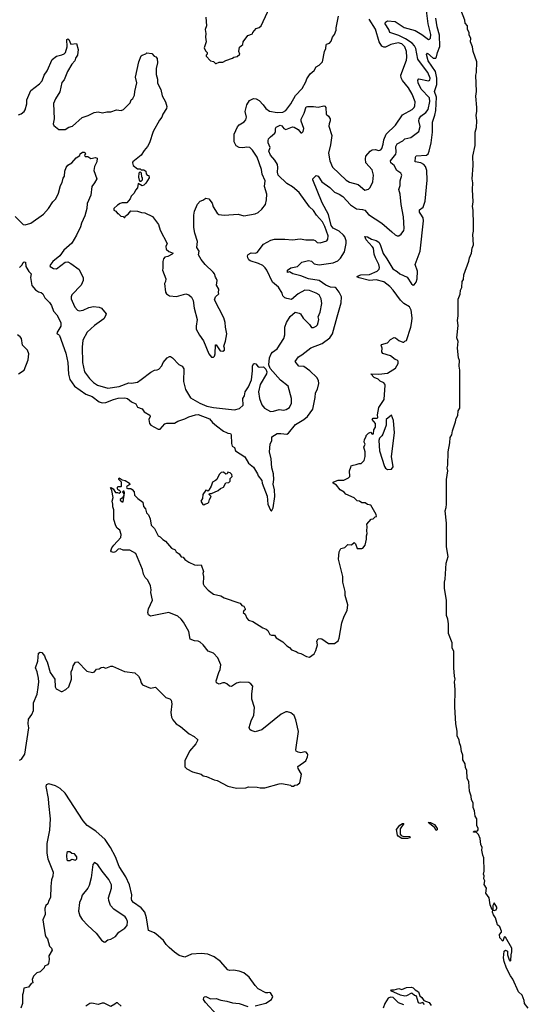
# Model space of a CAD drawing. Extents: x 1603745 to 1745082, y 385868 to 533966.
# Tile 645 of 646: x 1722159 to 1727504, y 480245 to 490599. Entities that reach past the tile are written whole.
import ezdxf

# ---------------------------------------------------------------- set-up
doc = ezdxf.new("R2010")
doc.units = 0

msp = doc.modelspace()

# ---------------------------------------------------------------- linework, layer by layer
at = {"layer": '0CON20XD'}
for points in [[(1722157, 487993), (1722185, 488020), (1722195, 488047), (1722205, 488052), (1722218, 488048), (1722222, 488005), (1722253, 487953), (1722278, 487925), (1722273, 487887), (1722287, 487805), (1722325, 487757), (1722355, 487737), (1722385, 487732), (1722403, 487715), (1722422, 487675), (1722473, 487625), (1722493, 487595), (1722514, 487535), (1722549, 487495), (1722590, 487415), (1722590, 487375), (1722550, 487305), (1722554, 487294), (1722568, 487288), (1722577, 487277), (1722642, 487092), (1722664, 486995), (1722673, 486873), (1722687, 486815), (1722736, 486746), (1722855, 486663), (1722919, 486635), (1722995, 486579), (1723025, 486569), (1723065, 486572), (1723145, 486606), (1723195, 486618), (1723262, 486622), (1723290, 486615), (1723332, 486582), (1723380, 486560), (1723398, 486525), (1723445, 486507), (1723468, 486475), (1723525, 486442), (1723530, 486425), (1723517, 486395), (1723524, 486354), (1723538, 486335), (1723615, 486292), (1723635, 486293), (1723685, 486350), (1723705, 486357), (1723785, 486358), (1723821, 486379), (1723895, 486402), (1723935, 486422), (1724005, 486445), (1724035, 486449), (1724155, 486402), (1724185, 486365), (1724228, 486328), (1724302, 486272), (1724332, 486258), (1724345, 486250), (1724375, 486248), (1724382, 486235), (1724384, 486144), (1724392, 486115), (1724415, 486100), (1724428, 486065), (1724525, 486002), (1724562, 485935), (1724615, 485892), (1724659, 485825), (1724664, 485804), (1724704, 485755), (1724707, 485725), (1724758, 485588), (1724768, 485505), (1724795, 485440), (1724805, 485430), (1724821, 485465), (1724839, 485585), (1724836, 485655), (1724823, 485715), (1724829, 485765), (1724826, 485824), (1724809, 485885), (1724802, 485982), (1724783, 486055), (1724792, 486135), (1724808, 486175), (1724808, 486212), (1724866, 486246), (1724905, 486249), (1724965, 486242), (1724985, 486252), (1725057, 486343), (1725146, 486394), (1725185, 486425), (1725238, 486505), (1725264, 486625), (1725268, 486675), (1725288, 486715), (1725303, 486773), (1725299, 486805), (1725281, 486835), (1725207, 486907), (1725145, 486951), (1725092, 486955), (1725054, 487005), (1725089, 487055), (1725124, 487076), (1725220, 487150), (1725336, 487195), (1725419, 487255), (1725446, 487294), (1725495, 487474), (1725539, 487621), (1725540, 487685), (1725516, 487735), (1725484, 487775), (1725473, 487783), (1725425, 487785), (1725375, 487806), (1725305, 487857), (1725194, 487875), (1725115, 487907), (1725028, 487928), (1724995, 487947), (1724975, 487942), (1724972, 487965), (1725009, 487991), (1725077, 488003), (1725125, 488049), (1725195, 488066), (1725225, 488059), (1725255, 488032), (1725305, 488022), (1725455, 488044), (1725503, 488065), (1725530, 488090), (1725572, 488158), (1725591, 488245), (1725590, 488275), (1725575, 488315), (1725562, 488335), (1725517, 488377), (1725455, 488407), (1725433, 488435), (1725405, 488551), (1725338, 488675), (1725239, 488915), (1725238, 488925), (1725275, 488960), (1725295, 488954), (1725335, 488895), (1725418, 488835), (1725467, 488785), (1725516, 488766), (1725555, 488741), (1725635, 488652), (1725699, 488609), (1725763, 488603), (1725785, 488595), (1725825, 488549), (1725965, 488461), (1726070, 488370), (1726106, 488336), (1726125, 488328), (1726145, 488328), (1726168, 488345), (1726195, 488382), (1726199, 488405), (1726192, 488525), (1726169, 488655), (1726158, 488765), (1726144, 488815), (1726156, 488854), (1726157, 488903), (1726176, 488965), (1726166, 488985), (1726124, 489014), (1726093, 489065), (1726058, 489095), (1726057, 489115), (1726111, 489185), (1726115, 489205), (1726112, 489265), (1726126, 489294), (1726185, 489325), (1726208, 489345), (1726268, 489362), (1726355, 489424), (1726368, 489475), (1726355, 489535), (1726358, 489555), (1726374, 489586), (1726427, 489625), (1726452, 489655), (1726471, 489739), (1726465, 489777), (1726380, 489870), (1726346, 489935), (1726343, 489965), (1726355, 489978), (1726455, 489956), (1726470, 489965), (1726473, 489985), (1726449, 490045), (1726402, 490102), (1726345, 490185), (1726321, 490295), (1726309, 490325), (1726285, 490353), (1726215, 490398), (1726145, 490433), (1726048, 490465), (1726038, 490495), (1726000, 490555), (1726005, 490575), (1726023, 490587), (1726105, 490581), (1726198, 490518), (1726315, 490486), (1726385, 490442), (1726455, 490392), (1726465, 490393), (1726475, 490405), (1726480, 490445), (1726451, 490555), (1726436, 490695)], [(1724215, 490138), (1724225, 490140), (1724255, 490153), (1724295, 490152), (1724325, 490170), (1724395, 490193), (1724410, 490205), (1724445, 490213), (1724472, 490235), (1724463, 490265), (1724469, 490311), (1724505, 490340), (1724508, 490365), (1724557, 490433), (1724605, 490450), (1724610, 490465), (1724645, 490508), (1724675, 490517), (1724697, 490535), (1724808, 490775)], [(1727504, 480205), (1727463, 480255), (1727462, 480285), (1727440, 480340), (1727402, 480375), (1727341, 480511), (1727316, 480545), (1727276, 480625), (1727251, 480695), (1727243, 480735), (1727250, 480805), (1727265, 480813), (1727286, 480805), (1727287, 480765), (1727303, 480713), (1727315, 480700), (1727322, 480705), (1727323, 480765), (1727332, 480798), (1727330, 480835), (1727265, 480951), (1727255, 480956), (1727249, 480951), (1727235, 480910), (1727204, 480944), (1727201, 480979), (1727222, 481005), (1727223, 481015), (1727205, 481058), (1727181, 481081), (1727159, 481155), (1727139, 481185), (1727129, 481215), (1727132, 481238), (1727145, 481231), (1727165, 481238), (1727175, 481255), (1727174, 481265), (1727145, 481313), (1727130, 481285), (1727130, 481245), (1727125, 481240), (1727105, 481292), (1727094, 481364), (1727075, 481390), (1727058, 481415), (1727064, 481465), (1727041, 481505), (1727048, 481545), (1727037, 481565), (1727040, 481595), (1727034, 481615), (1727040, 481645), (1727038, 481785), (1727025, 481815), (1727017, 481865), (1727019, 481895), (1727007, 481925), (1726999, 481989), (1726981, 482031), (1726960, 482050), (1726930, 482055), (1726932, 482065), (1726970, 482070), (1726979, 482081), (1726979, 482095), (1726965, 482125), (1726962, 482195), (1726947, 482225), (1726938, 482278), (1726924, 482314), (1726924, 482365), (1726907, 482395), (1726903, 482435), (1726888, 482485), (1726880, 482585), (1726863, 482623), (1726860, 482705), (1726844, 482735), (1726842, 482775), (1726818, 482815), (1726816, 482865), (1726802, 482905), (1726797, 482957), (1726780, 482995), (1726776, 483026), (1726756, 483065), (1726756, 483116), (1726741, 483195), (1726732, 483375), (1726735, 483555), (1726728, 483635), (1726735, 483665), (1726727, 483695), (1726722, 483785), (1726721, 483955), (1726704, 483994), (1726703, 484045), (1726666, 484145), (1726665, 484245), (1726660, 484295), (1726646, 484335), (1726645, 484495), (1726625, 484618), (1726625, 484685), (1726632, 484715), (1726641, 484885), (1726661, 484955), (1726645, 485055), (1726645, 485305), (1726630, 485435), (1726641, 485469), (1726644, 485505), (1726645, 485765), (1726658, 485855), (1726652, 485885), (1726658, 485915), (1726663, 486055), (1726681, 486149), (1726684, 486205), (1726702, 486235), (1726707, 486275), (1726740, 486370), (1726745, 486405), (1726762, 486438), (1726767, 486485), (1726783, 486515), (1726783, 486583), (1726786, 486915), (1726778, 486955), (1726781, 487015), (1726771, 487045), (1726761, 487145), (1726766, 487215), (1726752, 487255), (1726767, 487385), (1726761, 487435), (1726768, 487485), (1726768, 487662), (1726787, 487713), (1726792, 487755), (1726807, 487783), (1726810, 487845), (1726822, 487868), (1726828, 487915), (1726881, 488059), (1726887, 488095), (1726906, 488145), (1726913, 488195), (1726928, 488232), (1726921, 488339), (1726928, 488375), (1726927, 488445), (1726924, 488595), (1726917, 488635), (1726924, 488685), (1726918, 488815), (1726921, 488885), (1726913, 488925), (1726924, 489065), (1726923, 489165), (1726946, 489275), (1726945, 489415), (1726961, 489465), (1726963, 489535), (1726955, 489595), (1726964, 489635), (1726963, 489675), (1726953, 489795), (1726961, 489845), (1726954, 490015), (1726961, 490045), (1726962, 490155), (1726925, 490265), (1726918, 490315), (1726898, 490365), (1726899, 490405), (1726882, 490435), (1726882, 490465), (1726867, 490495), (1726866, 490535), (1726842, 490562), (1726839, 490595), (1726794, 490704)], [(1725114, 482626), (1725120, 482665), (1725087, 482725), (1725082, 482745), (1725165, 482807), (1725185, 482848), (1725188, 482868), (1725185, 482880), (1725170, 482895), (1725155, 482900), (1725115, 482891), (1725087, 482897), (1725066, 482906), (1725060, 482920), (1725090, 483115), (1725062, 483235), (1725043, 483283), (1725010, 483310), (1724975, 483322), (1724955, 483320), (1724906, 483295), (1724705, 483130), (1724635, 483111), (1724593, 483123), (1724576, 483136), (1724571, 483155), (1724593, 483227), (1724621, 483285), (1724627, 483365), (1724598, 483455), (1724600, 483510), (1724609, 483589), (1724589, 483615), (1724568, 483628), (1724475, 483634), (1724438, 483622), (1724385, 483588), (1724365, 483589), (1724335, 483616), (1724315, 483624), (1724295, 483624), (1724255, 483610), (1724227, 483625), (1724222, 483645), (1724250, 483735), (1724264, 483765), (1724274, 483814), (1724240, 483890), (1724197, 483937), (1724138, 483958), (1724086, 484026), (1724055, 484052), (1724035, 484064), (1723995, 484069), (1723951, 484085), (1723935, 484167), (1723879, 484265), (1723856, 484295), (1723822, 484325), (1723725, 484367), (1723535, 484326), (1723511, 484341), (1723506, 484365), (1723511, 484405), (1723553, 484495), (1723536, 484575), (1723539, 484605), (1723534, 484645), (1723505, 484707), (1723476, 484735), (1723458, 484768), (1723449, 484819), (1723378, 484985), (1723315, 485020), (1723245, 485022), (1723215, 485034), (1723195, 485031), (1723167, 485005), (1723145, 484996), (1723124, 485004), (1723118, 485015), (1723127, 485045), (1723147, 485075), (1723220, 485155), (1723224, 485185), (1723211, 485231), (1723183, 485253), (1723170, 485275), (1723149, 485345), (1723149, 485445), (1723138, 485475), (1723139, 485505), (1723130, 485535), (1723141, 485575), (1723127, 485647), (1723112, 485675), (1723115, 485680), (1723125, 485678), (1723142, 485665), (1723165, 485628), (1723188, 485628), (1723205, 485620), (1723220, 485635), (1723205, 485650), (1723195, 485650), (1723188, 485665), (1723188, 485682), (1723195, 485690), (1723225, 485690), (1723230, 485695), (1723227, 485735), (1723202, 485765), (1723200, 485775), (1723205, 485780), (1723235, 485762), (1723268, 485755), (1723312, 485725), (1723315, 485710), (1723285, 485692), (1723280, 485685), (1723283, 485673), (1723295, 485668), (1723325, 485668), (1723339, 485659), (1723360, 485635), (1723365, 485600), (1723400, 485565), (1723453, 485525), (1723460, 485480), (1723482, 485455), (1723493, 485415), (1723514, 485394), (1723530, 485350), (1723541, 485285), (1723575, 485247), (1723615, 485172), (1723635, 485162), (1723662, 485132), (1723692, 485115), (1723755, 485042), (1723792, 485025), (1723802, 485005), (1723835, 484982), (1723855, 484952), (1723875, 484948), (1723894, 484924), (1723935, 484893), (1723995, 484868), (1724025, 484862), (1724066, 484866), (1724089, 484795), (1724084, 484775), (1724090, 484745), (1724088, 484665), (1724099, 484645), (1724140, 484600), (1724195, 484557), (1724272, 484542), (1724308, 484518), (1724462, 484468), (1724475, 484462), (1724495, 484440), (1724513, 484433), (1724530, 484405), (1724530, 484395), (1724515, 484388), (1724507, 484365), (1724527, 484347), (1724546, 484306), (1724565, 484286), (1724610, 484270), (1724714, 484204), (1724750, 484190), (1724766, 484176), (1724788, 484135), (1724805, 484127), (1724835, 484127), (1724855, 484098), (1724925, 484058), (1724967, 484015), (1724996, 483996), (1725015, 483971), (1725065, 483956), (1725085, 483940), (1725115, 483933), (1725173, 483903), (1725205, 483896), (1725255, 483932), (1725271, 483965), (1725287, 484025), (1725280, 484065), (1725295, 484088), (1725315, 484093), (1725335, 484089), (1725405, 484040), (1725469, 484041), (1725505, 484068), (1725518, 484095), (1725545, 484258), (1725570, 484325), (1725601, 484385), (1725609, 484445), (1725594, 484494), (1725578, 484545), (1725579, 484585), (1725556, 484685), (1725556, 484745), (1725510, 484925), (1725518, 485005), (1725535, 485040), (1725575, 485048), (1725608, 485082), (1725645, 485078), (1725675, 485100), (1725687, 485087), (1725705, 485040), (1725755, 485038), (1725765, 485042), (1725788, 485075), (1725803, 485135), (1725803, 485173), (1725812, 485195), (1725808, 485225), (1725812, 485265), (1725807, 485295), (1725854, 485346), (1725875, 485352), (1725895, 485372), (1725910, 485375), (1725907, 485397), (1725850, 485495), (1725815, 485500), (1725789, 485519), (1725755, 485518), (1725730, 485535), (1725705, 485540), (1725675, 485570), (1725585, 485611), (1725569, 485629), (1725528, 485655), (1725488, 485705), (1725454, 485725), (1725454, 485735), (1725460, 485740), (1725505, 485756), (1725565, 485756), (1725615, 485780), (1725627, 485795), (1725624, 485855), (1725638, 485895), (1725644, 485906), (1725664, 485916), (1725695, 485920), (1725725, 485933), (1725747, 485933), (1725778, 485965), (1725790, 486005), (1725790, 486055), (1725777, 486105), (1725788, 486135), (1725780, 486155), (1725782, 486185), (1725800, 486215), (1725800, 486225), (1725825, 486252), (1725845, 486260), (1725865, 486240), (1725877, 486243), (1725882, 486285), (1725898, 486315), (1725897, 486353), (1725862, 486395), (1725875, 486408), (1725915, 486408), (1725922, 486415), (1725920, 486445), (1725935, 486520), (1725990, 486605), (1725999, 486755), (1725995, 486768), (1725985, 486780), (1725948, 486798), (1725925, 486818), (1725885, 486835), (1725850, 486875), (1725935, 486873), (1726025, 486881), (1726108, 486935), (1726138, 486985), (1726137, 487007), (1726125, 487020), (1726105, 487027), (1726055, 487065), (1725975, 487089), (1725964, 487105), (1725969, 487145), (1725957, 487175), (1725962, 487185), (1726025, 487202), (1726055, 487237), (1726096, 487256), (1726108, 487255), (1726145, 487226), (1726185, 487207), (1726195, 487208), (1726205, 487220), (1726225, 487224), (1726268, 487365), (1726280, 487425), (1726283, 487465), (1726273, 487543), (1726255, 487579), (1726195, 487615), (1726161, 487651), (1726085, 487756), (1726048, 487795), (1725985, 487844), (1725905, 487862), (1725835, 487857), (1725725, 487884), (1725703, 487895), (1725715, 487906), (1725745, 487916), (1725835, 487919), (1725915, 487956), (1725938, 487975), (1725941, 487995), (1725934, 488025), (1725897, 488095), (1725885, 488135), (1725877, 488195), (1725865, 488214), (1725801, 488285), (1725785, 488320), (1725815, 488316), (1725855, 488293), (1725907, 488277), (1725935, 488259), (1725949, 488235), (1725979, 488139), (1726018, 488085), (1726080, 487980), (1726125, 487952), (1726155, 487926), (1726230, 487890), (1726275, 487822), (1726295, 487808), (1726305, 487810), (1726325, 487838), (1726337, 487875), (1726341, 487955), (1726316, 488025), (1726368, 488165), (1726403, 488485), (1726400, 488515), (1726375, 488555), (1726362, 488575), (1726361, 488599), (1726401, 488629), (1726420, 488690), (1726441, 488911), (1726437, 489015), (1726425, 489055), (1726405, 489076), (1726375, 489093), (1726316, 489106), (1726317, 489153), (1726325, 489167), (1726435, 489175), (1726451, 489189), (1726462, 489215), (1726483, 489305), (1726496, 489415), (1726498, 489522), (1726523, 489595), (1726531, 489645), (1726538, 489785), (1726520, 489845), (1726542, 489918), (1726544, 489986), (1726529, 490055), (1726452, 490165), (1726436, 490234), (1726445, 490247), (1726503, 490193), (1726531, 490195), (1726541, 490209), (1726549, 490255), (1726573, 490317), (1726571, 490435), (1726545, 490525), (1726532, 490615)], [(1724195, 487050), (1724205, 487060), (1724214, 487086), (1724215, 487180), (1724225, 487180), (1724265, 487118), (1724295, 487112), (1724310, 487125), (1724312, 487145), (1724303, 487165), (1724322, 487218), (1724336, 487295), (1724321, 487365), (1724319, 487415), (1724304, 487465), (1724206, 487655), (1724216, 487684), (1724252, 487715), (1724247, 487727), (1724250, 487765), (1724227, 487807), (1724233, 487855), (1724227, 487875), (1724215, 487890), (1724206, 487926), (1724193, 487945), (1724107, 488025), (1724066, 488076), (1724038, 488125), (1724044, 488165), (1724022, 488205), (1724029, 488265), (1724000, 488355), (1723989, 488415), (1723989, 488545), (1723996, 488585), (1724029, 488661), (1724055, 488690), (1724082, 488702), (1724115, 488722), (1724145, 488717), (1724181, 488671), (1724193, 488633), (1724235, 488563), (1724252, 488552), (1724308, 488542), (1724455, 488554), (1724515, 488536), (1724635, 488558), (1724665, 488572), (1724703, 488605), (1724741, 488655), (1724754, 488705), (1724757, 488765), (1724732, 488845), (1724737, 488905), (1724707, 488975), (1724699, 489025), (1724653, 489155), (1724606, 489226), (1724577, 489255), (1724545, 489260), (1724505, 489252), (1724465, 489255), (1724434, 489274), (1724411, 489315), (1724413, 489395), (1724449, 489471), (1724465, 489492), (1724519, 489525), (1724534, 489545), (1724541, 489575), (1724529, 489635), (1724547, 489703), (1724575, 489750), (1724615, 489772), (1724645, 489768), (1724675, 489750), (1724717, 489705), (1724745, 489664), (1724785, 489639), (1724865, 489622), (1724925, 489626), (1724956, 489644), (1725009, 489715), (1725058, 489802), (1725126, 489875), (1725166, 489945), (1725175, 489976), (1725211, 490029), (1725254, 490066), (1725276, 490105), (1725305, 490122), (1725341, 490155), (1725363, 490265), (1725376, 490295), (1725380, 490335), (1725385, 490342), (1725415, 490352), (1725433, 490375), (1725446, 490414), (1725469, 490445), (1725485, 490490), (1725486, 490515), (1725511, 490635)], [(1724116, 490625), (1724121, 490535), (1724107, 490495), (1724116, 490455), (1724110, 490415), (1724117, 490367), (1724098, 490305), (1724113, 490273), (1724130, 490255), (1724130, 490235), (1724120, 490225), (1724120, 490215), (1724165, 490168), (1724195, 490158), (1724215, 490138)], [(1724825, 486483), (1724885, 486500), (1724935, 486494), (1724961, 486499), (1724995, 486520), (1725015, 486565), (1725015, 486615), (1724981, 486745), (1724899, 486809), (1724792, 486932), (1724778, 486968), (1724784, 487045), (1724800, 487085), (1724815, 487104), (1724865, 487139), (1724935, 487247), (1724947, 487285), (1724944, 487365), (1724964, 487415), (1725003, 487477), (1725055, 487522), (1725095, 487514), (1725109, 487505), (1725139, 487459), (1725204, 487395), (1725225, 487364), (1725245, 487362), (1725274, 487376), (1725288, 487392), (1725296, 487416), (1725303, 487445), (1725294, 487475), (1725316, 487524), (1725333, 487615), (1725327, 487665), (1725306, 487706), (1725275, 487725), (1725205, 487752), (1725154, 487756), (1725085, 487716), (1725015, 487658), (1724966, 487666), (1724945, 487676), (1724926, 487695), (1724916, 487725), (1724878, 487785), (1724815, 487839), (1724756, 487966), (1724740, 487990), (1724713, 488013), (1724667, 488037), (1724582, 488062), (1724567, 488075), (1724557, 488095), (1724553, 488115), (1724560, 488130), (1724591, 488149), (1724635, 488144), (1724655, 488151), (1724722, 488238), (1724799, 488281), (1724835, 488291), (1724945, 488290), (1725025, 488286), (1725105, 488294), (1725165, 488284), (1725246, 488286), (1725265, 488276), (1725286, 488256), (1725318, 488252), (1725387, 488273), (1725398, 488292), (1725401, 488325), (1725366, 488425), (1725340, 488475), (1725277, 488545), (1725245, 488592), (1725203, 488633), (1725095, 488782), (1725025, 488841), (1724965, 488878), (1724876, 488966), (1724869, 488995), (1724873, 489045), (1724867, 489075), (1724841, 489121), (1724795, 489175), (1724776, 489215), (1724790, 489255), (1724770, 489305), (1724769, 489325), (1724775, 489348), (1724793, 489367), (1724839, 489405), (1724848, 489425), (1724846, 489455), (1724855, 489470), (1724895, 489489), (1724914, 489484), (1724934, 489454), (1724955, 489446), (1725025, 489472), (1725045, 489470), (1725085, 489445), (1725115, 489409), (1725125, 489409), (1725137, 489425), (1725145, 489455), (1725117, 489533), (1725117, 489553), (1725149, 489615), (1725168, 489682), (1725182, 489688), (1725245, 489688), (1725295, 489679), (1725355, 489694), (1725365, 489691), (1725376, 489675), (1725380, 489605), (1725405, 489583), (1725421, 489555), (1725423, 489535), (1725411, 489505), (1725409, 489479), (1725440, 489380), (1725426, 489285), (1725403, 489195), (1725417, 489115), (1725445, 489049), (1725590, 488910), (1725625, 488892), (1725716, 488866), (1725785, 488808), (1725823, 488817), (1725842, 488835), (1725871, 488895), (1725879, 488965), (1725862, 489022), (1725797, 489095), (1725793, 489135), (1725798, 489165), (1725843, 489217), (1725865, 489229), (1725895, 489233), (1725935, 489222), (1725955, 489229), (1725966, 489245), (1725979, 489291), (1725985, 489335), (1726011, 489395), (1726109, 489491), (1726182, 489598), (1726285, 489654), (1726305, 489675), (1726313, 489695), (1726315, 489735), (1726285, 489815), (1726244, 489884), (1726181, 489961), (1726167, 489987), (1726165, 490015), (1726225, 490175), (1726229, 490205), (1726224, 490266), (1726207, 490315), (1726175, 490345), (1726135, 490357), (1726061, 490339), (1726005, 490310), (1725985, 490310), (1725965, 490321), (1725938, 490365), (1725898, 490498), (1725833, 490605)], [(1722145, 489598), (1722175, 489608), (1722205, 489633), (1722217, 489653), (1722234, 489716), (1722235, 489758), (1722275, 489856), (1722366, 489924), (1722396, 489955), (1722416, 490015), (1722448, 490062), (1722499, 490181), (1722544, 490216), (1722602, 490228), (1722625, 490239), (1722640, 490255), (1722659, 490315), (1722655, 490390), (1722665, 490398), (1722675, 490390), (1722695, 490342), (1722755, 490348), (1722772, 490285), (1722766, 490225), (1722746, 490194), (1722738, 490165), (1722708, 490132), (1722661, 490055), (1722625, 489967), (1722602, 489938), (1722580, 489840), (1722535, 489766), (1722513, 489717), (1722521, 489555), (1722511, 489505), (1722517, 489487)], [(1722517, 489487), (1722570, 489445), (1722635, 489446), (1722675, 489469), (1722715, 489479), (1722815, 489569), (1722879, 489591), (1722942, 489625), (1722985, 489629), (1723029, 489621), (1723075, 489632), (1723115, 489630), (1723175, 489653), (1723224, 489646), (1723248, 489655), (1723320, 489725), (1723329, 489755), (1723348, 489772), (1723366, 489805), (1723369, 489845), (1723391, 489935), (1723376, 489996), (1723412, 490155), (1723435, 490218), (1723445, 490227), (1723485, 490240), (1723495, 490250), (1723549, 490245), (1723572, 490215), (1723589, 490209), (1723602, 490192), (1723606, 490146), (1723593, 490085), (1723593, 490023), (1723606, 489975), (1723607, 489935), (1723625, 489896), (1723642, 489865), (1723657, 489797), (1723691, 489735), (1723706, 489686), (1723702, 489665), (1723662, 489605), (1723652, 489575), (1723627, 489543), (1723563, 489425), (1723522, 489305), (1723502, 489265), (1723466, 489225), (1723436, 489174), (1723348, 489105), (1723343, 489093), (1723352, 489065), (1723395, 489030), (1723425, 489030), (1723435, 489020), (1723465, 489020), (1723486, 489006), (1723488, 488978), (1723500, 488965), (1723515, 488960), (1723518, 488935), (1723485, 488880), (1723462, 488858), (1723445, 488852), (1723402, 488878), (1723395, 488830), (1723374, 488806), (1723360, 488775), (1723330, 488745), (1723320, 488715), (1723286, 488674), (1723235, 488673), (1723215, 488666), (1723185, 488650), (1723147, 488615), (1723147, 488597), (1723170, 488585), (1723185, 488560), (1723195, 488560), (1723222, 488532), (1723245, 488530), (1723255, 488520), (1723265, 488520), (1723272, 488538), (1723300, 488555), (1723325, 488588), (1723395, 488586), (1723440, 488570), (1723475, 488568), (1723555, 488529), (1723617, 488445), (1723634, 488385), (1723707, 488245), (1723696, 488214), (1723697, 488185), (1723725, 488160), (1723770, 488145), (1723762, 488135), (1723715, 488109), (1723685, 488103), (1723670, 488085), (1723664, 488056), (1723663, 487987), (1723658, 487965), (1723694, 487874), (1723692, 487845), (1723680, 487825), (1723692, 487735), (1723702, 487715), (1723734, 487694), (1723805, 487690), (1723905, 487717), (1723935, 487707), (1723965, 487680), (1723981, 487645), (1723994, 487565), (1724024, 487446), (1724012, 487375), (1724014, 487344), (1724050, 487280), (1724091, 487221), (1724146, 487085), (1724175, 487052), (1724195, 487050)], [(1722111, 488531), (1722195, 488446), (1722215, 488441), (1722275, 488460), (1722407, 488553), (1722461, 488615), (1722508, 488685), (1722538, 488715), (1722568, 488775), (1722586, 488855), (1722605, 488888), (1722616, 488934), (1722630, 488955), (1722632, 489008), (1722646, 489045), (1722665, 489071), (1722707, 489095), (1722752, 489148), (1722789, 489171), (1722795, 489190), (1722817, 489207), (1722836, 489206), (1722848, 489198), (1722850, 489185), (1722840, 489175), (1722845, 489162), (1722875, 489160), (1722905, 489138), (1722955, 489149), (1722972, 489142), (1722969, 489105), (1722944, 489056), (1722939, 489015), (1722970, 488925), (1722945, 488882), (1722918, 488845), (1722907, 488755), (1722867, 488665), (1722863, 488615), (1722843, 488535), (1722809, 488461), (1722799, 488421), (1722756, 488335), (1722705, 488250), (1722623, 488177), (1722582, 488115), (1722508, 488055), (1722474, 488015), (1722478, 488005), (1722513, 487983), (1722545, 487981), (1722635, 488049), (1722665, 488054), (1722697, 488037), (1722782, 487972), (1722826, 487885), (1722824, 487855), (1722805, 487806), (1722708, 487705), (1722699, 487685), (1722699, 487665), (1722709, 487639), (1722738, 487575), (1722765, 487544), (1722785, 487539), (1722825, 487543), (1722885, 487572), (1722935, 487582), (1722995, 487577), (1723018, 487565), (1723066, 487505), (1723062, 487485), (1723042, 487455), (1722946, 487384), (1722867, 487315), (1722821, 487229), (1722816, 487154), (1722820, 486995), (1722841, 486895), (1722891, 486825), (1722933, 486785), (1722975, 486755), (1723085, 486724), (1723205, 486741), (1723305, 486779), (1723335, 486778), (1723395, 486789), (1723436, 486814), (1723537, 486893), (1723575, 486913), (1723604, 486916), (1723620, 486925), (1723652, 486958), (1723666, 486995), (1723708, 487042), (1723732, 487058), (1723745, 487056), (1723765, 487044), (1723830, 486975), (1723866, 486955), (1723885, 486928), (1723881, 486795), (1723902, 486712), (1723955, 486624), (1724052, 486565), (1724125, 486535), (1724195, 486520), (1724415, 486498), (1724469, 486511), (1724507, 486545), (1724504, 486616), (1724523, 486645), (1724530, 486685), (1724565, 486737), (1724595, 486813), (1724607, 486905), (1724604, 486956), (1724615, 486979), (1724625, 486984), (1724641, 486981), (1724665, 486950), (1724684, 486944), (1724720, 486950), (1724746, 486925), (1724757, 486897), (1724754, 486875), (1724686, 486764), (1724670, 486685), (1724679, 486615), (1724705, 486548), (1724733, 486513), (1724795, 486478), (1724825, 486483)], [(1723435, 488900), (1723450, 488915), (1723450, 488935), (1723443, 488943), (1723437, 488987), (1723425, 489000), (1723410, 488985), (1723408, 488945), (1723413, 488913), (1723422, 488902), (1723435, 488900)], [(1722145, 486876), (1722206, 486915), (1722247, 487023), (1722254, 487085), (1722240, 487125), (1722188, 487175), (1722177, 487245), (1722165, 487265), (1722136, 487286)], [(1726025, 485868), (1726065, 485874), (1726084, 485896), (1726065, 486005), (1726099, 486255), (1726087, 486385), (1726065, 486442), (1726010, 486395), (1726011, 486335), (1725975, 486242), (1725965, 486222), (1725942, 486198), (1725933, 486175), (1725939, 486065), (1725992, 485902), (1726003, 485883), (1726025, 485868)], [(1724095, 485498), (1724104, 485506), (1724135, 485514), (1724146, 485525), (1724152, 485555), (1724170, 485585), (1724150, 485605), (1724152, 485618), (1724175, 485618), (1724245, 485648), (1724269, 485671), (1724300, 485685), (1724325, 485728), (1724356, 485734), (1724370, 485745), (1724370, 485775), (1724390, 485795), (1724387, 485817), (1724370, 485835), (1724345, 485840), (1724340, 485825), (1724325, 485820), (1724302, 485842), (1724275, 485838), (1724254, 485816), (1724232, 485765), (1724218, 485752), (1724184, 485736), (1724172, 485695), (1724145, 485650), (1724135, 485640), (1724128, 485648), (1724115, 485650), (1724083, 485605), (1724080, 485565), (1724063, 485535), (1724085, 485500), (1724095, 485498)], [(1723245, 485528), (1723260, 485625), (1723255, 485640), (1723245, 485642), (1723238, 485635), (1723252, 485612), (1723252, 485598), (1723238, 485572), (1723216, 485555), (1723216, 485545), (1723235, 485529), (1723245, 485528)], [(1722158, 482812), (1722176, 482824), (1722213, 482877), (1722254, 483154), (1722247, 483195), (1722252, 483245), (1722285, 483292), (1722304, 483335), (1722303, 483415), (1722341, 483505), (1722353, 483575), (1722359, 483635), (1722357, 483675), (1722343, 483743), (1722324, 483785), (1722348, 483855), (1722355, 483938), (1722375, 483948), (1722390, 483945), (1722420, 483910), (1722428, 483878), (1722447, 483845), (1722480, 483735), (1722529, 483665), (1722530, 483585), (1722543, 483563), (1722557, 483555), (1722595, 483533), (1722605, 483533), (1722645, 483554), (1722675, 483585), (1722703, 483665), (1722698, 483745), (1722712, 483768), (1722721, 483805), (1722745, 483843), (1722768, 483845), (1722865, 483748), (1722925, 483734), (1722945, 483740), (1722965, 483770), (1722995, 483772), (1723015, 483787), (1723035, 483789), (1723065, 483779), (1723115, 483801), (1723135, 483802), (1723260, 483745), (1723370, 483730), (1723407, 483697), (1723424, 483665), (1723434, 483624), (1723450, 483605), (1723535, 483568), (1723585, 483580), (1723693, 483473), (1723738, 483458), (1723752, 483442), (1723758, 483405), (1723746, 483315), (1723754, 483265), (1723769, 483235), (1723803, 483193), (1723850, 483165), (1723941, 483091), (1723992, 483062), (1724031, 483025), (1724009, 482985), (1723942, 482908), (1723893, 482805), (1723895, 482741), (1723915, 482722), (1723975, 482688), (1724065, 482666), (1724088, 482648), (1724122, 482642), (1724204, 482604), (1724235, 482598), (1724345, 482540), (1724438, 482518), (1724535, 482522), (1724565, 482531), (1724655, 482528), (1724685, 482521), (1724735, 482522), (1724885, 482563), (1724915, 482566), (1725005, 482550), (1725015, 482540), (1725035, 482540), (1725051, 482549), (1725075, 482552), (1725103, 482575), (1725114, 482626)], [(1724635, 480228), (1724745, 480258), (1724805, 480294), (1724818, 480328), (1724796, 480366), (1724785, 480370), (1724765, 480364), (1724745, 480366), (1724665, 480409), (1724632, 480442), (1724572, 480532), (1724515, 480575), (1724465, 480595), (1724406, 480604), (1724365, 480601), (1724345, 480608), (1724268, 480695), (1724204, 480744), (1724135, 480772), (1724065, 480778), (1723965, 480771), (1723895, 480739), (1723835, 480760), (1723784, 480794), (1723731, 480841), (1723697, 480875), (1723669, 480915), (1723614, 480965), (1723575, 480995), (1723511, 481021), (1723490, 481155), (1723474, 481215), (1723435, 481260), (1723355, 481316), (1723337, 481335), (1723333, 481355), (1723337, 481395), (1723312, 481502), (1723275, 481585), (1723204, 481695), (1723167, 481797), (1723113, 481895), (1723057, 481977), (1722957, 482065), (1722867, 482125), (1722824, 482174), (1722638, 482465), (1722584, 482515), (1722535, 482544), (1722465, 482563), (1722437, 482553), (1722432, 482535), (1722459, 482411), (1722460, 482355), (1722478, 482195), (1722471, 482075), (1722443, 481935), (1722443, 481835), (1722454, 481775), (1722511, 481635), (1722508, 481592), (1722493, 481555), (1722484, 481485), (1722483, 481367), (1722465, 481338), (1722455, 481300), (1722433, 481285), (1722424, 481254), (1722425, 481190), (1722401, 481135), (1722426, 480975), (1722434, 480954), (1722450, 480935), (1722472, 480855), (1722492, 480835), (1722500, 480815), (1722463, 480755), (1722468, 480715), (1722461, 480675), (1722451, 480659), (1722420, 480645), (1722415, 480630), (1722375, 480588), (1722340, 480575), (1722305, 480540), (1722288, 480505), (1722298, 480472), (1722280, 480465), (1722250, 480425), (1722202, 480415), (1722196, 480364), (1722188, 480345), (1722189, 480255), (1722172, 480205)], [(1726235, 481987), (1726175, 481988), (1726135, 482013), (1726128, 482025), (1726119, 482085), (1726155, 482128), (1726181, 482145), (1726196, 482145), (1726158, 482092), (1726158, 482035), (1726169, 482019), (1726185, 482012), (1726260, 482010), (1726264, 482005), (1726255, 481995), (1726235, 481987)], [(1726535, 482074), (1726520, 482105), (1726453, 482157), (1726475, 482156), (1726517, 482135), (1726545, 482093), (1726545, 482079), (1726535, 482074)], [(1722665, 481757), (1722685, 481758), (1722705, 481770), (1722745, 481762), (1722758, 481775), (1722758, 481795), (1722736, 481826), (1722705, 481832), (1722685, 481848), (1722665, 481847), (1722655, 481840), (1722649, 481805), (1722655, 481764), (1722665, 481757)], [(1723055, 480900), (1723085, 480924), (1723115, 480931), (1723165, 480958), (1723202, 481005), (1723265, 481046), (1723288, 481075), (1723291, 481115), (1723282, 481145), (1723268, 481165), (1723147, 481247), (1723113, 481283), (1723097, 481335), (1723093, 481365), (1723124, 481465), (1723122, 481502), (1723095, 481558), (1723025, 481645), (1722981, 481711), (1722945, 481738), (1722926, 481714), (1722911, 481575), (1722888, 481495), (1722874, 481465), (1722815, 481391), (1722805, 481353), (1722786, 481315), (1722776, 481226), (1722789, 481175), (1722815, 481138), (1722875, 481072), (1722963, 480993), (1723020, 480920), (1723042, 480902), (1723055, 480900)], [(1726412, 480242), (1726395, 480263), (1726365, 480253), (1726350, 480260), (1726335, 480305), (1726334, 480324), (1726325, 480333), (1726307, 480337), (1726285, 480360), (1726275, 480362), (1726225, 480335), (1726205, 480331), (1726162, 480341), (1726060, 480385), (1726065, 480397), (1726095, 480396), (1726145, 480410), (1726175, 480401), (1726225, 480421), (1726275, 480427), (1726295, 480419), (1726316, 480396), (1726350, 480375), (1726364, 480335), (1726385, 480316), (1726406, 480286), (1726461, 480265), (1726484, 480234)], [(1723226, 480226), (1723185, 480260), (1723175, 480260), (1723160, 480245), (1723115, 480222), (1723045, 480257), (1723025, 480257), (1722985, 480243), (1722915, 480256), (1722895, 480254), (1722854, 480226)], [(1724235, 480131), (1724111, 480265), (1724091, 480295), (1724093, 480317), (1724100, 480325), (1724115, 480326), (1724164, 480304), (1724225, 480306), (1724272, 480288), (1724335, 480279), (1724395, 480260), (1724465, 480252), (1724555, 480223)], [(1726195, 480241), (1726140, 480260), (1726085, 480318), (1726055, 480320), (1726032, 480308), (1725997, 480253), (1725979, 480205)]]:
    msp.add_lwpolyline(points, dxfattribs=at)

doc.saveas('drawing.dxf')
